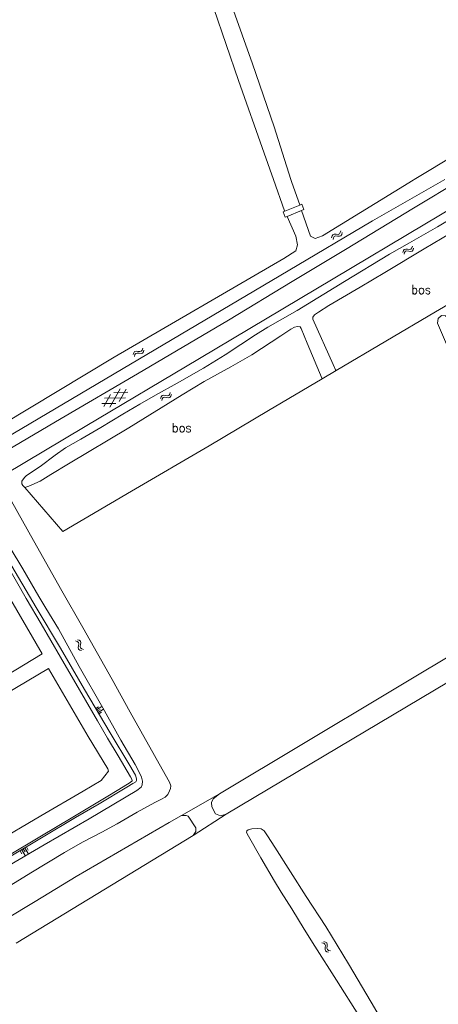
# Model space of a CAD drawing. Header units: metres. Extents: x 189705 to 199106, y 581686 to 588448.
# Tile 386 of 555: x 195284 to 195376, y 587820 to 588035. Entities that reach past the tile are written whole.
import ezdxf

# ---------------------------------------------------------------- set-up
doc = ezdxf.new("R2010")
doc.units = ezdxf.units.M
doc.layers.add('B-WA-OG-GBKN-G', color=7, linetype='Continuous', lineweight=18)
doc.styles.add('Style-STANDARD', font='STANDARD.shx')

msp = doc.modelspace()

# ---------------------------------------------------------------- linework, layer by layer
at = {"layer": 'B-WA-OG-GBKN-G'}
for p, q in [((195353.66, 587988), (195353.973, 587988.103)), ((195353.973, 587988.103), (195354.159, 587988.383)), ((195354.159, 587988.383), (195354.244, 587988.783)), ((195354.461, 587987.989), (195354.546, 587988.388)), ((195352.264, 587987.257), (195352.347, 587987.656)), ((195352.347, 587987.656), (195352.525, 587987.93)), ((195352.525, 587987.93), (195352.846, 587988.039)), ((195352.566, 587986.863), (195352.652, 587987.261)), ((195352.652, 587987.261), (195352.832, 587987.535)), ((195352.832, 587987.535), (195353.141, 587987.64)), ((195352.846, 587988.039), (195353.252, 587988.019)), ((195353.141, 587987.64), (195353.556, 587987.625)), ((195353.252, 587988.019), (195353.66, 587988)), ((195353.556, 587987.625), (195353.963, 587987.604)), ((195353.963, 587987.604), (195354.276, 587987.707)), ((195354.276, 587987.707), (195354.461, 587987.989)), ((195367.834, 587984.056), (195367.946, 587984.447)), ((195367.946, 587984.447), (195368.144, 587984.708)), ((195368.105, 587983.64), (195368.22, 587984.031)), ((195368.144, 587984.708), (195368.472, 587984.792)), ((195368.22, 587984.031), (195368.421, 587984.291)), ((195368.421, 587984.291), (195368.737, 587984.372)), ((195368.472, 587984.792), (195368.876, 587984.742)), ((195368.737, 587984.372), (195369.149, 587984.327)), ((195368.876, 587984.742), (195369.282, 587984.693)), ((195369.149, 587984.327), (195369.554, 587984.275)), ((195369.282, 587984.693), (195369.601, 587984.772)), ((195369.554, 587984.275), (195369.873, 587984.354)), ((195369.601, 587984.772), (195369.808, 587985.037)), ((195369.808, 587985.037), (195369.922, 587985.43)), ((195369.873, 587984.354), (195370.079, 587984.621)), ((195370.079, 587984.621), (195370.194, 587985.014)), ((195308.977, 587962.126), (195309.177, 587962.385)), ((195309.177, 587962.385), (195309.506, 587962.467)), ((195309.506, 587962.467), (195309.909, 587962.413)), ((195309.909, 587962.413), (195310.314, 587962.361)), ((195310.314, 587962.361), (195310.634, 587962.437)), ((195310.634, 587962.437), (195310.843, 587962.701)), ((195310.843, 587962.701), (195310.961, 587963.093)), ((195310.903, 587962.017), (195311.111, 587962.283)), ((195311.111, 587962.283), (195311.229, 587962.675)), ((195308.861, 587961.736), (195308.977, 587962.126)), ((195309.129, 587961.317), (195309.248, 587961.707)), ((195309.248, 587961.707), (195309.451, 587961.965)), ((195309.451, 587961.965), (195309.767, 587962.044)), ((195309.767, 587962.044), (195310.179, 587961.996)), ((195310.179, 587961.996), (195310.583, 587961.941)), ((195310.583, 587961.941), (195310.903, 587962.017)), ((195303.757, 587950.24), (195306.007, 587954.249)), ((195305.84, 587951.476), (195307.333, 587954.136)), ((195302.429, 587950.35), (195303.922, 587953.011)), ((195307.181, 587952.273), (195302.585, 587952.216)), ((195307.718, 587953.49), (195304.665, 587953.452)), ((195314.848, 587952.11), (195314.972, 587952.498)), ((195314.972, 587952.498), (195315.177, 587952.753)), ((195315.108, 587951.687), (195315.234, 587952.074)), ((195315.177, 587952.753), (195315.507, 587952.828)), ((195315.234, 587952.074), (195315.442, 587952.328)), ((195315.442, 587952.328), (195315.76, 587952.401)), ((195315.507, 587952.828), (195315.909, 587952.767)), ((195315.76, 587952.401), (195316.171, 587952.344)), ((195315.909, 587952.767), (195316.313, 587952.706)), ((195316.171, 587952.344), (195316.574, 587952.281)), ((195316.313, 587952.706), (195316.635, 587952.777)), ((195316.574, 587952.281), (195316.895, 587952.352)), ((195316.635, 587952.777), (195316.849, 587953.036)), ((195316.849, 587953.036), (195316.974, 587953.425)), ((195316.895, 587952.352), (195317.108, 587952.613)), ((195317.108, 587952.613), (195317.234, 587953.002)), ((195305.095, 587951.035), (195302.045, 587950.997)), ((195296.636, 587898.973), (195296.245, 587899.094)), ((195296.898, 587898.763), (195296.636, 587898.973)), ((195297.056, 587899.239), (195296.665, 587899.359)), ((195296.861, 587897.635), (195296.917, 587898.038)), ((195296.972, 587898.442), (195296.898, 587898.763)), ((195296.917, 587898.038), (195296.972, 587898.442)), ((195297.32, 587899.029), (195297.056, 587899.239)), ((195297.285, 587897.893), (195297.336, 587898.305)), ((195297.362, 587897.576), (195297.285, 587897.893)), ((195297.394, 587898.709), (195297.32, 587899.029)), ((195297.336, 587898.305), (195297.394, 587898.709)), ((195296.941, 587897.305), (195296.861, 587897.635)), ((195297.198, 587897.104), (195296.941, 587897.305)), ((195297.588, 587896.985), (195297.198, 587897.104)), ((195297.619, 587897.372), (195297.362, 587897.576)), ((195298.008, 587897.25), (195297.619, 587897.372)), ((195300.858, 587884.053), (195302.036, 587884.748)), ((195300.685, 587884.348), (195301.273, 587884.695)), ((195301.032, 587883.759), (195301.621, 587884.106)), ((195301.206, 587883.465), (195302.383, 587884.159)), ((195301.379, 587883.17), (195301.968, 587883.518)), ((195284.158, 587853.248), (195284.561, 587852.562)), ((195284.501, 587853.449), (195285.307, 587852.078)), ((195284.844, 587853.651), (195285.247, 587852.965)), ((195285.187, 587853.853), (195285.993, 587852.481)), ((195285.53, 587854.054), (195285.933, 587853.368)), ((195350.53, 587832.991), (195350.134, 587833.091)), ((195350.936, 587833.278), (195350.539, 587833.378)), ((195351.21, 587833.083), (195350.936, 587833.278)), ((195351.301, 587832.766), (195351.21, 587833.083)), ((195350.803, 587832.795), (195350.53, 587832.991)), ((195350.894, 587832.479), (195350.803, 587832.795)), ((195350.825, 587831.666), (195350.86, 587832.072)), ((195350.921, 587831.341), (195350.825, 587831.666)), ((195350.86, 587832.072), (195350.894, 587832.479)), ((195351.189, 587831.153), (195350.921, 587831.341)), ((195351.584, 587831.055), (195351.189, 587831.153)), ((195351.235, 587831.946), (195351.264, 587832.36)), ((195351.328, 587831.634), (195351.235, 587831.946)), ((195351.264, 587832.36), (195351.301, 587832.766)), ((195351.595, 587831.443), (195351.328, 587831.634)), ((195351.99, 587831.342), (195351.595, 587831.443))]:
    msp.add_line(p, q, dxfattribs=at)
at = {"layer": 'B-WA-OG-GBKN-G', "flags": 128}
for points in [[(195331.395, 588096.82), (195331.127, 588096.456), (195330.767, 588096.254), (195322.849, 588092.882), (195314.021, 588089.049), (195313.609, 588088.619), (195313.314, 588088.163), (195313.295, 588087.672), (195313.534, 588086.732), (195317.542, 588075.15), (195321.48, 588063.999), (195326.086, 588051.065), (195330.423, 588037.942), (195334.931, 588025.302), (195339.691, 588011.506), (195343.367, 588000)], [(195339.557, 588000), (195337.516, 588005.759), (195331.874, 588021.639), (195326.493, 588037.362), (195320.625, 588053.883), (195316.105, 588067.052), (195311.317, 588080.208), (195309.484, 588085.121), (195308.916, 588085.233), (195308.146, 588085.255), (195307.435, 588085.179), (195305.945, 588084.732), (195295.373, 588079.84), (195283.5, 588074.246), (195271.097, 588068.432), (195260.466, 588063.501), (195247.973, 588057.811), (195236.166, 588052.537), (195230.54, 588049.941), (195230.251, 588049.381), (195230.276, 588049.107), (195234.369, 588037.048), (195240.217, 588018.067), (195246.57, 588000)], [(195370.277, 588000), (195389.356, 588011.412), (195389.617, 588012.139), (195389.601, 588014.651), (195391.27, 588015.42), (195392.325, 588014.924), (195393.473, 588014.333), (195394.53, 588014.4), (195410.242, 588024.069), (195471.945, 588059.815)], [(195389.005, 588000), (195372.623, 587990.23), (195352.58, 587978.244), (195323.356, 587960.875), (195298.355, 587946.012), (195280.69, 587935.435), (195262.718, 587924.731), (195244.566, 587913.848)], [(195276.89, 587938.208), (195293.121, 587947.717), (195309.809, 587957.47), (195329.734, 587969.274), (195343.641, 587977.682), (195355.316, 587984.682), (195370.17, 587993.701), (195380.55, 588000)], [(195377.015, 588000), (195361.17, 587990.974), (195342.746, 587979.999), (195280.959, 587943.469), (195280.151, 587943.893), (195279.476, 587945.157), (195279.51, 587945.707), (195280.127, 587946.385), (195304.734, 587961.159), (195341.824, 587982.753), (195344.453, 587984.388), (195344.832, 587985.684), (195344.406, 587987.618), (195342.522, 587991.92)], [(195341.985, 587993.148), (195339.557, 588000)], [(195343.367, 588000), (195343.581, 587999.331), (195345.297, 587994.418)], [(195345.701, 587993.247), (195347.658, 587987.576), (195348.666, 587987.127), (195350.288, 587987.709), (195370.07, 587999.876), (195370.277, 588000)], [(195384.623, 587995.165), (195375.385, 587989.632), (195369.263, 587986.177), (195364.923, 587983.658), (195355.107, 587977.683), (195344.746, 587971.324), (195338.348, 587967.687), (195335.651, 587966.042), (195332.415, 587963.908), (195328.983, 587961.632), (195324.258, 587958.779), (195318.501, 587955.427), (195313.725, 587952.831), (195310.309, 587950.903), (195306.582, 587948.706), (195301.78, 587945.75), (195297.44, 587943.206), (195294.047, 587941.295), (195291.788, 587939.753), (195288.5, 587937.235), (195285.521, 587935.281), (195285.085, 587934.87), (195284.52, 587934.073), (195284.52, 587933.456), (195284.777, 587933.071), (195285.213, 587932.685), (195286.061, 587932.968), (195288.552, 587934.048), (195290.889, 587935.487), (195294.741, 587937.851), (195307.944, 587945.728), (195319.612, 587952.889), (195324.425, 587955.803), (195330.254, 587959.067), (195334.783, 587961.624), (195341.178, 587965.813), (195343.371, 587967.24), (195344.116, 587967.677), (195344.783, 587967.856), (195345.348, 587967.754), (195345.605, 587967.42), (195346.941, 587964.181), (195350.197, 587956.396)], [(195345.298, 587994.415), (195345.716, 587994.592), (195346.155, 587993.436), (195345.701, 587993.247)], [(195342.522, 587991.92), (195342.125, 587991.755), (195341.687, 587992.889), (195342.034, 587993.036)], [(195342.034, 587993.036), (195341.985, 587993.148)], [(195342.034, 587993.036), (195345.298, 587994.415)], [(195345.701, 587993.247), (195342.522, 587991.92)], [(195353.142, 587958.396), (195352.625, 587959.559), (195348.167, 587969.426), (195348.167, 587969.915), (195348.526, 587970.403), (195349.4, 587971.02), (195351.685, 587972.434), (195358.473, 587976.453), (195363.892, 587979.692), (195372.529, 587984.822), (195380.368, 587989.513), (195383.45, 587991.363), (195386.455, 587993.534)], [(195353.221, 587958.22), (195374.992, 587971.073), (195392.157, 587981.089), (195392.655, 587981.416)], [(195327.715, 587865.711), (195383.177, 587898.933), (195400.061, 587909.027), (195400.869, 587910.188), (195400.888, 587911.873), (195399.461, 587914.651), (195382.596, 587951.75), (195375.372, 587968.593), (195375.587, 587969.58), (195376.285, 587970.231), (195377.127, 587970.208), (195378.309, 587969.175), (195379.684, 587967.082), (195382.752, 587960.417), (195403.863, 587913.568), (195404.537, 587912.639), (195405.467, 587912.481), (195406.78, 587912.963), (195418.798, 587920.665)], [(195353.221, 587958.22), (195350.197, 587956.396)], [(195353.142, 587958.396), (195353.221, 587958.22)], [(195285.213, 587932.685), (195293.466, 587923.061), (195308.488, 587931.883), (195325.473, 587941.775), (195338.431, 587949.463), (195350.197, 587956.396)], [(195282.246, 587929.634), (195287.068, 587921.029), (195293.245, 587910.092), (195297.89, 587902.025), (195304.248, 587890.691), (195308.218, 587883.555), (195315.881, 587869.928), (195316.806, 587868.228), (195317.083, 587867.447), (195317.008, 587866.868), (195316.832, 587866.314), (195316.479, 587865.533), (195315.875, 587864.929), (195315.07, 587864.5), (195313.585, 587863.745), (195309.723, 587861.666), (195305.37, 587859.148), (195302.039, 587857.273), (195297.811, 587855.082), (195293.886, 587852.84), (195286.527, 587848.369), (195279.216, 587843.971)], [(195281.865, 587850.061), (195289.429, 587854.509), (195299.253, 587860.188), (195309.702, 587866.373), (195310.608, 587867.104), (195310.86, 587867.633), (195310.885, 587868.413), (195310.659, 587869.32), (195310.306, 587870.101), (195309.276, 587872.098), (195306.181, 587877.387), (195302.213, 587884.495), (195297.087, 587893.546), (195292.512, 587901.715), (195289.801, 587906.234), (195288.266, 587908.828), (195284.748, 587914.861), (195279.145, 587924.086)], [(195276.427, 587849.024), (195281.41, 587852.06), (195288.469, 587856.306), (195295.707, 587860.607), (195303.674, 587865.384), (195306.71, 587867.216), (195308.22, 587868.123), (195308.648, 587868.5), (195308.598, 587868.903), (195308.321, 587869.357), (195305.554, 587873.959), (195303.268, 587877.872), (195301.103, 587881.65), (195295.801, 587890.698), (195293.011, 587895.524), (195288.764, 587902.812), (195285.447, 587908.395), (195279.09, 587919.556), (195277.057, 587923.171), (195276.755, 587923.423), (195276.428, 587923.398), (195275.925, 587923.171), (195266.596, 587917.638), (195253.878, 587910.046)], [(195246.258, 587901.489), (195262.737, 587911.184), (195270.602, 587915.835), (195275.851, 587918.848), (195282.109, 587908.08), (195288.969, 587896.259), (195275.311, 587888.016), (195260.891, 587879.498), (195258.5, 587880.178), (195253.828, 587888.408), (195249.434, 587895.997), (195246.258, 587901.489)], [(195282.138, 587852.036), (195296.285, 587860.482), (195301.399, 587863.514), (195307.464, 587867.166), (195308.788, 587867.914), (195309.467, 587868.292), (195309.593, 587868.619), (195309.593, 587868.922), (195309.342, 587869.778), (195308.109, 587871.869), (195303.835, 587879.008), (195298.23, 587888.51), (195292.955, 587897.559), (195287.681, 587906.408), (195281.626, 587916.662)], [(195329.21, 587861.204), (195390.037, 587897.436), (195420.936, 587916.507)], [(195290.321, 587893.102), (195264.975, 587878.085), (195262.572, 587876.685), (195262.371, 587876.383), (195261.843, 587874.418), (195262.019, 587873.914), (195267.347, 587864.785), (195273.124, 587854.91), (195273.803, 587855.111), (195274.432, 587855.162), (195274.961, 587854.96), (195275.791, 587854.608), (195276.597, 587854.406), (195277.603, 587854.456), (195278.484, 587854.885), (195288.713, 587860.874), (195297.937, 587866.282), (195301.847, 587868.589), (195303.458, 587870.654), (195303.332, 587871.107), (195299.057, 587878.201), (195290.321, 587893.102)], [(195319.411, 587860.92), (195327.715, 587865.711)], [(195329.21, 587861.204), (195327.963, 587860.874), (195326.846, 587861.332), (195326.077, 587862.841), (195325.966, 587863.782), (195326.381, 587864.593), (195327.715, 587865.711)], [(195322.01, 587856.57), (195329.21, 587861.204)], [(195319.411, 587860.92), (195316.72, 587859.381), (195296.401, 587847.571)], [(195322.01, 587856.57), (195322.537, 587857.451), (195322.561, 587858.232), (195320.921, 587860.771), (195320.443, 587860.947), (195319.411, 587860.92)], [(195365.368, 587812.533), (195360.896, 587820.119), (195355.923, 587828.537), (195350.999, 587836.652), (195346.705, 587843.261), (195339.822, 587854.042), (195338.244, 587856.471), (195337.489, 587857.604), (195336.86, 587858.033), (195336.131, 587858.108), (195334.822, 587858.007), (195334.042, 587857.831), (195333.715, 587857.604), (195333.64, 587857.202), (195334.068, 587856.446), (195336.805, 587851.698), (195339.749, 587846.612), (195341.251, 587844.16), (195343.541, 587840.559)], [(195283.306, 587833.01), (195322.01, 587856.57)], [(195296.401, 587847.571), (195287.461, 587842.17), (195281.007, 587838.302), (195275.457, 587834.987), (195272.565, 587833.452), (195260.541, 587826.748), (195254.983, 587823.501), (195247.386, 587819.011), (195241.476, 587815.462), (195232.468, 587810.067), (195228.343, 587807.626), (195224.864, 587805.6)], [(195343.541, 587840.559), (195346.255, 587836.095), (195348.595, 587832.393), (195353.291, 587824.954), (195358.188, 587817.241)]]:
    msp.add_lwpolyline(points, dxfattribs=at)

# ---------------------------------------------------------------- texts
at = {"layer": 'B-WA-OG-GBKN-G', "style": 'Style-STANDARD'}
for p in [(195369.675, 587974.937), (195317.334, 587944.727)]:
    msp.add_text('bos', height=2, dxfattribs=at).set_placement(p)

doc.saveas('drawing.dxf')
